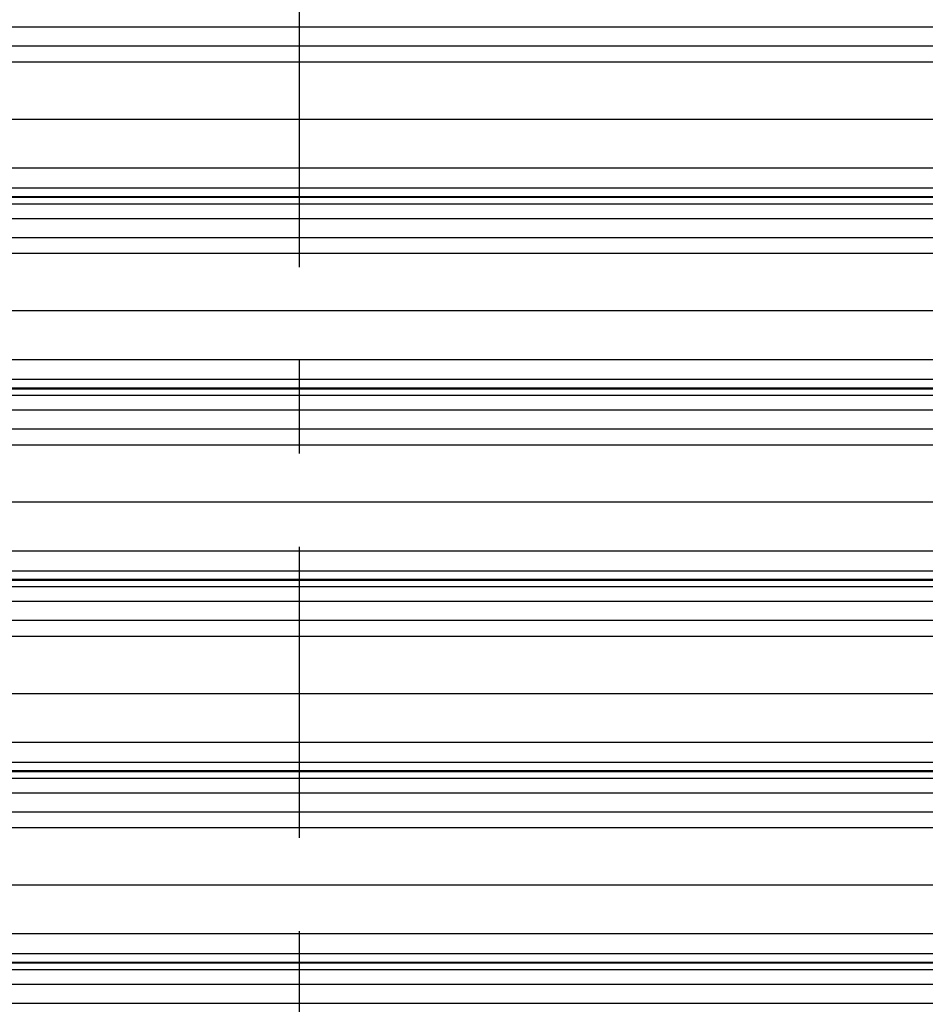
# Model space of a CAD drawing. Header units: inches. Extents: x 170 to 284, y 215 to 248.
# Tile 912 of 1056: x 229.503 to 230.475, y 242.4 to 243.457. Entities that reach past the tile are written whole.
import ezdxf

# ---------------------------------------------------------------- set-up
doc = ezdxf.new("R2010")
doc.units = ezdxf.units.IN
doc.header["$LTSCALE"] = 0.25
doc.header["$MEASUREMENT"] = 0
doc.linetypes.add('CENTER', pattern=[2, 1.25, -0.25, 0.25, -0.25])
doc.layers.add('LH TOP OF HOOD', color=7, linetype='Continuous')
doc.layers.add('SECTION CUTS', color=6, linetype='CENTER')

msp = doc.modelspace()

# ---------------------------------------------------------------- linework, layer by layer
at = {"layer": 'LH TOP OF HOOD'}
for p, q in [((227.16361, 243.44923), (231.19593, 243.44923)), ((227.16361, 243.42884), (231.19593, 243.42884)), ((227.24016, 243.41177), (231.11938, 243.41177)), ((227.19378, 243.35037), (231.16577, 243.35037)), ((227.16361, 243.29799), (231.19593, 243.29799)), ((227.16361, 243.27661), (231.19593, 243.27661)), ((231.19593, 243.26712), (227.16361, 243.26712)), ((227.16361, 243.26648), (231.19593, 243.26648)), ((227.16361, 243.25947), (231.19593, 243.25947)), ((227.16361, 243.24378), (231.19593, 243.24378)), ((227.16361, 243.22339), (231.19593, 243.22339)), ((227.24016, 243.20632), (231.11938, 243.20632)), ((227.19378, 243.14493), (231.16577, 243.14493)), ((227.16361, 243.09254), (231.19593, 243.09254)), ((227.16361, 243.07116), (231.19593, 243.07116)), ((231.19593, 243.06168), (227.16361, 243.06168)), ((227.16361, 243.06104), (231.19593, 243.06104)), ((227.16361, 243.05402), (231.19593, 243.05402)), ((227.16361, 243.03833), (231.19593, 243.03833)), ((227.16361, 243.01795), (231.19593, 243.01795)), ((227.24016, 243.00087), (231.11938, 243.00087)), ((227.19378, 242.93948), (231.16577, 242.93948)), ((227.16361, 242.88709), (231.19593, 242.88709)), ((227.16361, 242.86571), (231.19593, 242.86571)), ((231.19593, 242.85623), (227.16361, 242.85623)), ((227.16361, 242.85559), (231.19593, 242.85559)), ((227.16361, 242.84857), (231.19593, 242.84857)), ((227.16361, 242.83289), (231.19593, 242.83289)), ((227.16361, 242.8125), (231.19593, 242.8125)), ((227.24016, 242.79542), (231.11938, 242.79542)), ((227.19378, 242.73403), (231.16577, 242.73403)), ((227.16361, 242.68164), (231.19593, 242.68164)), ((227.16361, 242.66027), (231.19593, 242.66027)), ((231.19593, 242.65078), (227.16361, 242.65078)), ((227.16361, 242.65014), (231.19593, 242.65014)), ((227.16361, 242.64312), (231.19593, 242.64312)), ((227.16361, 242.62744), (231.19593, 242.62744)), ((227.16361, 242.60705), (231.19593, 242.60705)), ((227.24016, 242.58998), (231.11938, 242.58998)), ((227.19378, 242.52858), (231.16577, 242.52858)), ((227.16361, 242.4762), (231.19593, 242.4762)), ((227.16361, 242.45482), (231.19593, 242.45482)), ((231.19593, 242.44533), (227.16361, 242.44533)), ((227.16361, 242.44469), (231.19593, 242.44469)), ((227.16361, 242.43768), (231.19593, 242.43768)), ((227.16361, 242.42199), (231.19593, 242.42199)), ((227.16361, 242.4016), (231.19593, 242.4016))]:
    msp.add_line(p, q, dxfattribs=at)
at = {"layer": 'SECTION CUTS'}
msp.add_line((229.80284, 239.51635), (229.80284, 245.16362), dxfattribs=at)

doc.saveas('drawing.dxf')
